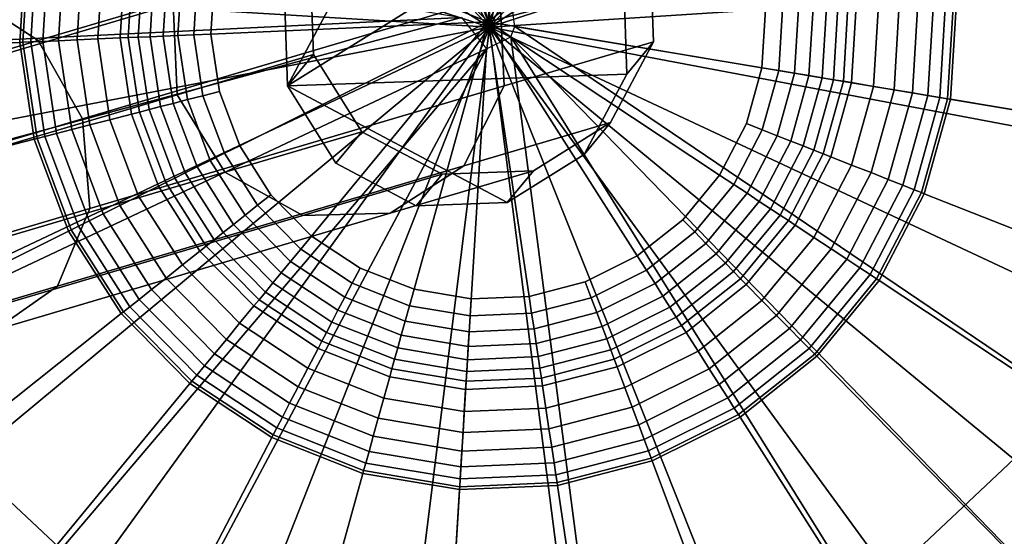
# Model space of a CAD drawing. Extents: x -43.1 to 43.1, y -41.3 to 41.3.
# Tile 456 of 656: x 17.431 to 18.301, y 3.96 to 4.416. Entities that reach past the tile are written whole.
import ezdxf

# ---------------------------------------------------------------- set-up
doc = ezdxf.new("R2010")
doc.units = 0
for name, color, linetype in [('CABLE.1', 18, 'CONTINUOUS'), ('LAMP', 7, 'CONTINUOUS'), ('LAMP_SUPPORT', 18, 'CONTINUOUS'), ('METAL_BASE', 254, 'CONTINUOUS')]:
    doc.layers.add(name, color=color, linetype=linetype)

msp = doc.modelspace()

# ---------------------------------------------------------------- linework, layer by layer
at = {"layer": 'CABLE.1'}
for points in [[(17.6679, 4.3579, 44.6056), (17.6651, 4.4382, 44.6075), (17.7028, 4.5092, 44.6099), (17.7709, 4.5518, 44.6123)], [(17.6679, 4.3579, 44.6056), (17.7709, 4.5518, 44.6123), (17.8513, 4.5546, 44.614), (17.9223, 4.5169, 44.6145)], [(17.2624, 4.4, 42.006), (17.318, 4.4391, 41.962), (17.6672, 4.5424, 42.6681), (17.6022, 4.5006, 42.693)], [(17.3858, 4.4383, 41.9177), (17.4477, 4.398, 41.8851), (17.8134, 4.5063, 42.6247), (17.7445, 4.5445, 42.6431)], [(17.6679, 4.3579, 44.6056), (17.9223, 4.5169, 44.6145), (17.9649, 4.4487, 44.6137), (17.9677, 4.3684, 44.6118)], [(17.4477, 4.398, 41.8851), (17.4869, 4.3289, 41.8728), (17.8553, 4.438, 42.6177), (17.8134, 4.5063, 42.6247)], [(17.2339, 4.3316, 42.0379), (17.2624, 4.4, 42.006), (17.6022, 4.5006, 42.693), (17.5668, 4.4301, 42.7111)], [(17.8553, 4.438, 42.6177), (17.8591, 4.3579, 42.6241), (17.9911, 4.3968, 43.4265), (17.9883, 4.4772, 43.4257)], [(17.9883, 4.4772, 43.4257), (17.9911, 4.3968, 43.4265), (17.9677, 4.3684, 44.6118), (17.9649, 4.4487, 44.6137)], [(17.5705, 4.35, 42.7175), (17.5668, 4.4301, 42.7111), (17.688, 4.466, 43.4474), (17.6908, 4.3857, 43.4482)], [(17.6908, 4.3857, 43.4482), (17.688, 4.466, 43.4474), (17.6651, 4.4382, 44.6075), (17.6679, 4.3579, 44.6056)], [(16.8485, 4.2788, 41.2814), (16.9022, 4.236, 41.2391), (17.4477, 4.398, 41.8851), (17.3858, 4.4383, 41.9177)], [(17.4869, 4.3289, 41.8728), (17.4932, 4.2495, 41.8841), (17.8591, 4.3579, 42.6241), (17.8553, 4.438, 42.6177)], [(17.2401, 4.2522, 42.0493), (17.2339, 4.3316, 42.0379), (17.5668, 4.4301, 42.7111), (17.5705, 4.35, 42.7175)], [(16.9022, 4.236, 41.2391), (16.9384, 4.166, 41.2232), (17.4869, 4.3289, 41.8728), (17.4477, 4.398, 41.8851)], [(17.8591, 4.3579, 42.6241), (17.8237, 4.2874, 42.6421), (17.9533, 4.3257, 43.4301), (17.9911, 4.3968, 43.4265)], [(17.9911, 4.3968, 43.4265), (17.9533, 4.3257, 43.4301), (17.93, 4.2974, 44.6094), (17.9677, 4.3684, 44.6118)], [(17.6125, 4.2817, 42.7105), (17.5705, 4.35, 42.7175), (17.6908, 4.3857, 43.4482), (17.7334, 4.3175, 43.4459)], [(17.7334, 4.3175, 43.4459), (17.6908, 4.3857, 43.4482), (17.6679, 4.3579, 44.6056), (17.7106, 4.2898, 44.6048)], [(17.6679, 4.3579, 44.6056), (17.9677, 4.3684, 44.6118), (17.93, 4.2974, 44.6094), (17.8619, 4.2548, 44.607)], [(17.4932, 4.2495, 41.8841), (17.4646, 4.1811, 41.9161), (17.8237, 4.2874, 42.6421), (17.8591, 4.3579, 42.6241)], [(17.6679, 4.3579, 44.6056), (17.8619, 4.2548, 44.607), (17.7815, 4.252, 44.6053), (17.7106, 4.2898, 44.6048)], [(17.2794, 4.1831, 42.037), (17.2401, 4.2522, 42.0493), (17.5705, 4.35, 42.7175), (17.6125, 4.2817, 42.7105)], [(16.9384, 4.166, 41.2232), (16.9475, 4.0875, 41.2379), (17.4932, 4.2495, 41.8841), (17.4869, 4.3289, 41.8728)], [(17.8237, 4.2874, 42.6421), (17.7586, 4.2456, 42.667), (17.885, 4.2829, 43.4355), (17.9533, 4.3257, 43.4301)], [(17.9533, 4.3257, 43.4301), (17.885, 4.2829, 43.4355), (17.8619, 4.2548, 44.607), (17.93, 4.2974, 44.6094)], [(17.6813, 4.2435, 42.692), (17.6125, 4.2817, 42.7105), (17.7334, 4.3175, 43.4459), (17.8045, 4.2799, 43.4413)], [(17.8045, 4.2799, 43.4413), (17.7334, 4.3175, 43.4459), (17.7106, 4.2898, 44.6048), (17.7815, 4.252, 44.6053)], [(17.3412, 4.1428, 42.0043), (17.2794, 4.1831, 42.037), (17.6125, 4.2817, 42.7105), (17.6813, 4.2435, 42.692)], [(17.4646, 4.1811, 41.9161), (17.409, 4.1421, 41.9601), (17.7586, 4.2456, 42.667), (17.8237, 4.2874, 42.6421)], [(17.7586, 4.2456, 42.667), (17.6813, 4.2435, 42.692), (17.8045, 4.2799, 43.4413), (17.885, 4.2829, 43.4355)], [(17.885, 4.2829, 43.4355), (17.8045, 4.2799, 43.4413), (17.7815, 4.252, 44.6053), (17.8619, 4.2548, 44.607)], [(16.9475, 4.0875, 41.2379), (16.927, 4.0215, 41.2794), (17.4646, 4.1811, 41.9161), (17.4932, 4.2495, 41.8841)], [(17.409, 4.1421, 41.9601), (17.3412, 4.1428, 42.0043), (17.6813, 4.2435, 42.692), (17.7586, 4.2456, 42.667)], [(16.927, 4.0215, 41.2794), (16.8824, 3.9857, 41.3364), (17.409, 4.1421, 41.9601), (17.4646, 4.1811, 41.9161)]]:
    msp.add_3dface(points, dxfattribs=at)
at = {"layer": 'LAMP'}
for points in [[(17.6566, 5.1431, 49.367), (17.8463, 4.4098, 49.367), (17.845, 5.1672, 49.367)], [(18.0334, 5.1438, 49.367), (17.845, 5.1672, 49.367), (17.8463, 4.4098, 49.367), (18.21, 5.0742, 49.367)], [(17.4802, 5.0729, 49.367), (17.3268, 4.961, 49.367), (17.8463, 4.4098, 49.367), (17.6566, 5.1431, 49.367)], [(18.3638, 4.9629, 49.367), (18.21, 5.0742, 49.367), (17.8463, 4.4098, 49.367), (18.4851, 4.8168, 49.367)], [(17.5562, 4.9353, 52.4972), (17.696, 4.9909, 52.4972), (17.8452, 5.01, 52.4972), (17.8463, 4.4098, 52.4972)], [(17.8452, 5.01, 52.4972), (17.9945, 4.9914, 52.4972), (17.8463, 4.4098, 52.4972)], [(18.1345, 4.9363, 52.4972), (18.2564, 4.8481, 52.4972), (17.8463, 4.4098, 52.4972), (17.9945, 4.9914, 52.4972)], [(17.2061, 4.8145, 49.367), (17.1255, 4.6426, 49.367), (17.8463, 4.4098, 49.367), (17.3268, 4.961, 49.367)], [(17.4347, 4.8466, 52.4972), (17.5562, 4.9353, 52.4972), (17.8463, 4.4098, 52.4972), (17.339, 4.7305, 52.4972)], [(18.3525, 4.7323, 52.4972), (18.4168, 4.5963, 52.4972), (17.8463, 4.4098, 52.4972), (18.2564, 4.8481, 52.4972)], [(18.5662, 4.6451, 49.367), (18.4851, 4.8168, 49.367), (17.8463, 4.4098, 49.367), (18.6021, 4.4587, 49.367)], [(17.2751, 4.5943, 52.4972), (17.339, 4.7305, 52.4972), (17.8463, 4.4098, 52.4972), (17.2472, 4.4465, 52.4972)], [(17.0903, 4.4561, 49.367), (17.1025, 4.2666, 49.367), (17.8463, 4.4098, 49.367), (17.1255, 4.6426, 49.367)], [(18.4452, 4.4485, 52.4972), (18.436, 4.2984, 52.4972), (17.8463, 4.4098, 52.4972), (18.4168, 4.5963, 52.4972)], [(18.5905, 4.2692, 49.367), (18.6021, 4.4587, 49.367), (17.8463, 4.4098, 49.367), (18.5322, 4.0885, 49.367)], [(17.2569, 4.2963, 52.4972), (17.2472, 4.4465, 52.4972), (17.8463, 4.4098, 52.4972), (17.3037, 4.1533, 52.4972)], [(17.1615, 4.0861, 49.367), (17.2635, 3.926, 49.367), (17.8463, 4.4098, 49.367), (17.1025, 4.2666, 49.367)], [(17.4022, 3.7963, 49.367), (17.5687, 3.7051, 49.367), (17.8463, 4.4098, 49.367), (17.2635, 3.926, 49.367)], [(17.3845, 4.0264, 52.4972), (17.3037, 4.1533, 52.4972), (17.8463, 4.4098, 52.4972), (17.4944, 3.9236, 52.4972)], [(17.6263, 3.8514, 52.4972), (17.4944, 3.9236, 52.4972), (17.8463, 4.4098, 52.4972), (17.7721, 3.8142, 52.4972)], [(17.7527, 3.6582, 49.367), (17.9425, 3.6585, 49.367), (17.8463, 4.4098, 49.367), (17.5687, 3.7051, 49.367)], [(17.9226, 3.8145, 52.4972), (17.7721, 3.8142, 52.4972), (17.8463, 4.4098, 52.4972), (18.0682, 3.8522, 52.4972)], [(18.1263, 3.7061, 49.367), (18.2926, 3.7978, 49.367), (17.8463, 4.4098, 49.367), (17.9425, 3.6585, 49.367)], [(18.1999, 3.9249, 52.4972), (18.0682, 3.8522, 52.4972), (17.8463, 4.4098, 52.4972), (18.3094, 4.028, 52.4972)], [(18.4307, 3.928, 49.367), (18.5322, 4.0885, 49.367), (17.8463, 4.4098, 49.367), (18.2926, 3.7978, 49.367)], [(18.3898, 4.1552, 52.4972), (18.3094, 4.028, 52.4972), (17.8463, 4.4098, 52.4972), (18.436, 4.2984, 52.4972)], [(18.3905, 3.9612, 52.4759), (18.2619, 3.8399, 52.4759), (18.1999, 3.9249, 52.4972), (18.3094, 4.028, 52.4972)], [(17.4327, 3.8385, 52.4759), (17.3036, 3.9593, 52.4759), (17.3845, 4.0264, 52.4972), (17.4944, 3.9236, 52.4972)], [(18.482, 3.8858, 52.4176), (18.3317, 3.7442, 52.4176), (18.2619, 3.8399, 52.4759), (18.3905, 3.9612, 52.4759)]]:
    msp.add_3dface(points, dxfattribs=at)
at = {"layer": 'LAMP_SUPPORT'}
for points in [[(17.8601, 4.6592, 44.4348), (17.8088, 4.657, 44.4348), (17.7592, 4.6441, 44.4348), (17.8451, 4.4145, 44.4348)], [(17.9583, 4.6319, 44.4348), (17.9106, 4.6507, 44.4348), (17.8601, 4.6592, 44.4348), (17.8451, 4.4145, 44.4348)], [(17.7592, 4.6441, 44.4348), (17.7134, 4.6212, 44.4348), (17.6732, 4.5893, 44.4348), (17.8451, 4.4145, 44.4348)], [(18.037, 4.5671, 44.4348), (18.001, 4.6037, 44.4348), (17.9583, 4.6319, 44.4348), (17.8451, 4.4145, 44.4348)], [(17.6732, 4.5893, 44.4348), (17.6406, 4.5498, 44.4348), (17.617, 4.5043, 44.4348), (17.8451, 4.4145, 44.4348)], [(17.8215, 4.4184, 48.7749), (16.8899, 4.3728, 48.7749), (16.9021, 4.5723, 48.7749)], [(18.0824, 4.4759, 44.4348), (18.0645, 4.5239, 44.4348), (18.037, 4.5671, 44.4348), (17.8451, 4.4145, 44.4348)], [(17.0874, 4.5413, 44.9914), (17.0776, 4.381, 44.9914), (17.4314, 4.3964, 44.9914), (17.4367, 4.4828, 44.9914)], [(17.617, 4.5043, 44.4348), (17.6033, 4.4549, 44.4348), (17.6001, 4.4038, 44.4348), (17.8451, 4.4145, 44.4348)], [(17.4367, 4.4828, 44.9914), (17.4314, 4.3964, 44.9914), (17.434, 4.3965, 44.9718), (17.4393, 4.4824, 44.9718)], [(17.4393, 4.4824, 44.9718), (17.434, 4.3965, 44.9718), (17.441, 4.3968, 44.9195), (17.4461, 4.4812, 44.9195)], [(17.4461, 4.4812, 44.9195), (17.441, 4.3968, 44.9195), (17.4517, 4.3973, 44.8443), (17.4567, 4.4795, 44.8443)], [(17.4567, 4.4795, 44.8443), (17.4517, 4.3973, 44.8443), (17.4656, 4.3979, 44.756), (17.4704, 4.4772, 44.756)], [(17.4704, 4.4772, 44.756), (17.4656, 4.3979, 44.756), (17.482, 4.3986, 44.6643), (17.4866, 4.4745, 44.6643)], [(17.4866, 4.4745, 44.6643), (17.482, 4.3986, 44.6643), (17.5004, 4.3994, 44.5791), (17.5048, 4.4714, 44.5791)], [(17.5048, 4.4714, 44.5791), (17.5004, 4.3994, 44.5791), (17.5201, 4.4003, 44.5101), (17.5243, 4.4682, 44.5101)], [(18.0869, 4.374, 44.4348), (18.09, 4.4252, 44.4348), (18.0824, 4.4759, 44.4348), (17.8451, 4.4145, 44.4348)], [(17.5243, 4.4682, 44.5101), (17.5201, 4.4003, 44.5101), (17.5272, 4.4006, 44.4929), (17.5313, 4.467, 44.4929)], [(17.5313, 4.467, 44.4929), (17.5272, 4.4006, 44.4929), (17.536, 4.401, 44.477), (17.54, 4.4655, 44.477)], [(17.54, 4.4655, 44.477), (17.536, 4.401, 44.477), (17.5464, 4.4014, 44.4631), (17.5502, 4.4638, 44.4631)], [(17.5502, 4.4638, 44.4631), (17.5464, 4.4014, 44.4631), (17.5581, 4.4019, 44.4514), (17.5618, 4.4619, 44.4514)], [(17.5618, 4.4619, 44.4514), (17.5581, 4.4019, 44.4514), (17.5711, 4.4025, 44.4425), (17.5746, 4.4597, 44.4425)], [(17.5746, 4.4597, 44.4425), (17.5711, 4.4025, 44.4425), (17.5851, 4.4031, 44.4368), (17.5885, 4.4574, 44.4368)], [(17.5885, 4.4574, 44.4368), (17.5851, 4.4031, 44.4368), (17.6001, 4.4038, 44.4348), (17.6033, 4.4549, 44.4348)], [(17.8686, 4.4105, 48.7749), (17.8665, 4.4251, 48.7749), (18.8003, 4.4562, 48.7749), (18.7881, 4.2567, 48.7749)], [(18.6028, 4.2877, 44.9914), (18.6126, 4.448, 44.9914), (18.2588, 4.4325, 44.9914), (18.2535, 4.3461, 44.9914)], [(18.1284, 4.3671, 44.4514), (18.1321, 4.427, 44.4514), (18.1191, 4.4264, 44.4425), (18.1156, 4.3692, 44.4425)], [(18.14, 4.3651, 44.4631), (18.1438, 4.4275, 44.4631), (18.1321, 4.427, 44.4514), (18.1284, 4.3671, 44.4514)], [(18.1502, 4.3634, 44.477), (18.1541, 4.428, 44.477), (18.1438, 4.4275, 44.4631), (18.14, 4.3651, 44.4631)], [(18.1589, 4.362, 44.4929), (18.1629, 4.4283, 44.4929), (18.1541, 4.428, 44.477), (18.1502, 4.3634, 44.477)], [(18.1659, 4.3608, 44.5101), (18.1701, 4.4287, 44.5101), (18.1629, 4.4283, 44.4929), (18.1589, 4.362, 44.4929)], [(18.1854, 4.3575, 44.5791), (18.1898, 4.4295, 44.5791), (18.1701, 4.4287, 44.5101), (18.1659, 4.3608, 44.5101)], [(18.2036, 4.3545, 44.6643), (18.2082, 4.4303, 44.6643), (18.1898, 4.4295, 44.5791), (18.1854, 4.3575, 44.5791)], [(18.2198, 4.3518, 44.756), (18.2246, 4.431, 44.756), (18.2082, 4.4303, 44.6643), (18.2036, 4.3545, 44.6643)], [(18.2335, 4.3495, 44.8443), (18.2385, 4.4316, 44.8443), (18.2246, 4.431, 44.756), (18.2198, 4.3518, 44.756)], [(18.244, 4.3477, 44.9195), (18.2492, 4.4321, 44.9195), (18.2385, 4.4316, 44.8443), (18.2335, 4.3495, 44.8443)], [(18.2509, 4.3466, 44.9718), (18.2562, 4.4324, 44.9718), (18.2492, 4.4321, 44.9195), (18.244, 4.3477, 44.9195)], [(18.2535, 4.3461, 44.9914), (18.2588, 4.4325, 44.9914), (18.2562, 4.4324, 44.9718), (18.2509, 4.3466, 44.9718)], [(17.8215, 4.4184, 48.7749), (16.9194, 4.1751, 48.7749), (16.8899, 4.3728, 48.7749)], [(17.8215, 4.4184, 48.7749), (17.8436, 4.3906, 48.7749), (16.9894, 3.9879, 48.7749), (16.9194, 4.1751, 48.7749)], [(18.1017, 4.3715, 44.4368), (18.105, 4.4258, 44.4368), (18.09, 4.4252, 44.4348), (18.0869, 4.374, 44.4348)], [(18.1156, 4.3692, 44.4425), (18.1191, 4.4264, 44.4425), (18.105, 4.4258, 44.4368), (18.1017, 4.3715, 44.4368)], [(17.6077, 4.3531, 44.4348), (17.6257, 4.3051, 44.4348), (17.8451, 4.4145, 44.4348), (17.6001, 4.4038, 44.4348)], [(17.6257, 4.3051, 44.4348), (17.6532, 4.2618, 44.4348), (17.6891, 4.2253, 44.4348), (17.8451, 4.4145, 44.4348)], [(17.6891, 4.2253, 44.4348), (17.7319, 4.197, 44.4348), (17.7796, 4.1782, 44.4348), (17.8451, 4.4145, 44.4348)], [(17.7796, 4.1782, 44.4348), (17.8301, 4.1698, 44.4348), (17.8813, 4.172, 44.4348), (17.8451, 4.4145, 44.4348)], [(17.8813, 4.172, 44.4348), (17.9309, 4.1848, 44.4348), (17.9768, 4.2077, 44.4348), (17.8451, 4.4145, 44.4348)], [(17.9768, 4.2077, 44.4348), (18.0169, 4.2396, 44.4348), (18.0495, 4.2792, 44.4348), (17.8451, 4.4145, 44.4348)], [(18.0495, 4.2792, 44.4348), (18.0732, 4.3246, 44.4348), (18.0869, 4.374, 44.4348), (17.8451, 4.4145, 44.4348)], [(17.865, 4.4013, 48.7749), (17.8686, 4.4105, 48.7749), (18.6424, 3.8868, 48.7749), (18.5152, 3.7325, 48.7749)], [(17.8686, 4.4105, 48.7749), (18.7881, 4.2567, 48.7749), (18.7347, 4.0641, 48.7749), (18.6424, 3.8868, 48.7749)], [(17.5272, 4.4006, 44.4929), (17.5371, 4.3348, 44.4929), (17.5456, 4.337, 44.477), (17.536, 4.401, 44.477)], [(17.536, 4.401, 44.477), (17.5456, 4.337, 44.477), (17.5556, 4.3396, 44.4631), (17.5464, 4.4014, 44.4631)], [(17.5464, 4.4014, 44.4631), (17.5556, 4.3396, 44.4631), (17.567, 4.3425, 44.4514), (17.5581, 4.4019, 44.4514)], [(17.5581, 4.4019, 44.4514), (17.567, 4.3425, 44.4514), (17.5796, 4.3458, 44.4425), (17.5711, 4.4025, 44.4425)], [(17.5711, 4.4025, 44.4425), (17.5796, 4.3458, 44.4425), (17.5932, 4.3493, 44.4368), (17.5851, 4.4031, 44.4368)], [(17.5851, 4.4031, 44.4368), (17.5932, 4.3493, 44.4368), (17.6077, 4.3531, 44.4348), (17.6001, 4.4038, 44.4348)], [(17.8436, 4.3906, 48.7749), (17.865, 4.4013, 48.7749), (17.9864, 3.4689, 48.7749), (17.7867, 3.4602, 48.7749)], [(17.865, 4.4013, 48.7749), (18.3588, 3.6081, 48.7749), (18.1799, 3.5189, 48.7749), (17.9864, 3.4689, 48.7749)], [(17.865, 4.4013, 48.7749), (18.5152, 3.7325, 48.7749), (18.3588, 3.6081, 48.7749)], [(17.0776, 4.381, 44.9914), (17.1013, 4.2221, 44.9914), (17.4442, 4.3108, 44.9914), (17.4314, 4.3964, 44.9914)], [(17.4314, 4.3964, 44.9914), (17.4442, 4.3108, 44.9914), (17.4467, 4.3114, 44.9718), (17.434, 4.3965, 44.9718)], [(17.434, 4.3965, 44.9718), (17.4467, 4.3114, 44.9718), (17.4535, 4.3132, 44.9195), (17.441, 4.3968, 44.9195)], [(17.441, 4.3968, 44.9195), (17.4535, 4.3132, 44.9195), (17.4639, 4.3159, 44.8443), (17.4517, 4.3973, 44.8443)], [(17.4517, 4.3973, 44.8443), (17.4639, 4.3159, 44.8443), (17.4773, 4.3194, 44.756), (17.4656, 4.3979, 44.756)], [(17.4656, 4.3979, 44.756), (17.4773, 4.3194, 44.756), (17.4932, 4.3235, 44.6643), (17.482, 4.3986, 44.6643)], [(17.482, 4.3986, 44.6643), (17.4932, 4.3235, 44.6643), (17.511, 4.3281, 44.5791), (17.5004, 4.3994, 44.5791)], [(17.5004, 4.3994, 44.5791), (17.511, 4.3281, 44.5791), (17.5302, 4.333, 44.5101), (17.5201, 4.4003, 44.5101)], [(17.5201, 4.4003, 44.5101), (17.5302, 4.333, 44.5101), (17.5371, 4.3348, 44.4929), (17.5272, 4.4006, 44.4929)], [(17.8436, 4.3906, 48.7749), (17.2369, 3.6767, 48.7749), (17.0968, 3.8193, 48.7749), (16.9894, 3.9879, 48.7749)], [(17.8436, 4.3906, 48.7749), (17.4036, 3.5664, 48.7749), (17.2369, 3.6767, 48.7749)], [(17.8436, 4.3906, 48.7749), (17.7867, 3.4602, 48.7749), (17.5896, 3.4931, 48.7749), (17.4036, 3.5664, 48.7749)], [(18.0872, 4.3191, 44.4368), (18.1017, 4.3715, 44.4368), (18.0869, 4.374, 44.4348), (18.0732, 4.3246, 44.4348)], [(18.1003, 4.3139, 44.4425), (18.1156, 4.3692, 44.4425), (18.1017, 4.3715, 44.4368), (18.0872, 4.3191, 44.4368)], [(18.1123, 4.3092, 44.4514), (18.1284, 4.3671, 44.4514), (18.1156, 4.3692, 44.4425), (18.1003, 4.3139, 44.4425)], [(18.1233, 4.3049, 44.4631), (18.14, 4.3651, 44.4631), (18.1284, 4.3671, 44.4514), (18.1123, 4.3092, 44.4514)], [(18.1329, 4.3011, 44.477), (18.1502, 4.3634, 44.477), (18.14, 4.3651, 44.4631), (18.1233, 4.3049, 44.4631)], [(18.1411, 4.2979, 44.4929), (18.1589, 4.362, 44.4929), (18.1502, 4.3634, 44.477), (18.1329, 4.3011, 44.477)], [(18.1477, 4.2953, 44.5101), (18.1659, 4.3608, 44.5101), (18.1589, 4.362, 44.4929), (18.1411, 4.2979, 44.4929)], [(18.1661, 4.288, 44.5791), (18.1854, 4.3575, 44.5791), (18.1659, 4.3608, 44.5101), (18.1477, 4.2953, 44.5101)], [(18.1833, 4.2813, 44.6643), (18.2036, 4.3545, 44.6643), (18.1854, 4.3575, 44.5791), (18.1661, 4.288, 44.5791)], [(17.5796, 4.3458, 44.4425), (17.5996, 4.2921, 44.4425), (17.6122, 4.2984, 44.4368), (17.5932, 4.3493, 44.4368)], [(17.5932, 4.3493, 44.4368), (17.6122, 4.2984, 44.4368), (17.6257, 4.3051, 44.4348), (17.6077, 4.3531, 44.4348)], [(18.1985, 4.2752, 44.756), (18.2198, 4.3518, 44.756), (18.2036, 4.3545, 44.6643), (18.1833, 4.2813, 44.6643)], [(18.2115, 4.2701, 44.8443), (18.2335, 4.3495, 44.8443), (18.2198, 4.3518, 44.756), (18.1985, 4.2752, 44.756)], [(18.2214, 4.2662, 44.9195), (18.244, 4.3477, 44.9195), (18.2335, 4.3495, 44.8443), (18.2115, 4.2701, 44.8443)], [(17.5556, 4.3396, 44.4631), (17.5775, 4.2811, 44.4631), (17.588, 4.2863, 44.4514), (17.567, 4.3425, 44.4514)], [(17.567, 4.3425, 44.4514), (17.588, 4.2863, 44.4514), (17.5996, 4.2921, 44.4425), (17.5796, 4.3458, 44.4425)], [(18.2279, 4.2637, 44.9718), (18.2509, 4.3466, 44.9718), (18.244, 4.3477, 44.9195), (18.2214, 4.2662, 44.9195)], [(18.2303, 4.2627, 44.9914), (18.2535, 4.3461, 44.9914), (18.2509, 4.3466, 44.9718), (18.2279, 4.2637, 44.9718)], [(18.5598, 4.1329, 44.9914), (18.6028, 4.2877, 44.9914), (18.2535, 4.3461, 44.9914), (18.2303, 4.2627, 44.9914)], [(17.511, 4.3281, 44.5791), (17.5363, 4.2605, 44.5791), (17.554, 4.2693, 44.5101), (17.5302, 4.333, 44.5101)], [(17.5302, 4.333, 44.5101), (17.554, 4.2693, 44.5101), (17.5604, 4.2725, 44.4929), (17.5371, 4.3348, 44.4929)], [(17.5371, 4.3348, 44.4929), (17.5604, 4.2725, 44.4929), (17.5682, 4.2764, 44.477), (17.5456, 4.337, 44.477)], [(17.5456, 4.337, 44.477), (17.5682, 4.2764, 44.477), (17.5775, 4.2811, 44.4631), (17.5556, 4.3396, 44.4631)], [(17.4773, 4.3194, 44.756), (17.5051, 4.245, 44.756), (17.5198, 4.2523, 44.6643), (17.4932, 4.3235, 44.6643)], [(17.4932, 4.3235, 44.6643), (17.5198, 4.2523, 44.6643), (17.5363, 4.2605, 44.5791), (17.511, 4.3281, 44.5791)], [(18.0621, 4.2709, 44.4368), (18.0872, 4.3191, 44.4368), (18.0732, 4.3246, 44.4348), (18.0495, 4.2792, 44.4348)], [(17.4535, 4.3132, 44.9195), (17.4831, 4.234, 44.9195), (17.4927, 4.2388, 44.8443), (17.4639, 4.3159, 44.8443)], [(17.4639, 4.3159, 44.8443), (17.4927, 4.2388, 44.8443), (17.5051, 4.245, 44.756), (17.4773, 4.3194, 44.756)], [(18.0738, 4.2631, 44.4425), (18.1003, 4.3139, 44.4425), (18.0872, 4.3191, 44.4368), (18.0621, 4.2709, 44.4368)], [(18.0846, 4.2559, 44.4514), (18.1123, 4.3092, 44.4514), (18.1003, 4.3139, 44.4425), (18.0738, 4.2631, 44.4425)], [(17.1013, 4.2221, 44.9914), (17.1576, 4.0717, 44.9914), (17.4745, 4.2297, 44.9914), (17.4442, 4.3108, 44.9914)], [(17.4442, 4.3108, 44.9914), (17.4745, 4.2297, 44.9914), (17.4769, 4.2309, 44.9718), (17.4467, 4.3114, 44.9718)], [(17.4467, 4.3114, 44.9718), (17.4769, 4.2309, 44.9718), (17.4831, 4.234, 44.9195), (17.4535, 4.3132, 44.9195)], [(17.6122, 4.2984, 44.4368), (17.6415, 4.2525, 44.4368), (17.6532, 4.2618, 44.4348), (17.6257, 4.3051, 44.4348)], [(18.0944, 4.2494, 44.4631), (18.1233, 4.3049, 44.4631), (18.1123, 4.3092, 44.4514), (18.0846, 4.2559, 44.4514)], [(17.5996, 4.2921, 44.4425), (17.6304, 4.2437, 44.4425), (17.6415, 4.2525, 44.4368), (17.6122, 4.2984, 44.4368)], [(18.103, 4.2437, 44.477), (18.1329, 4.3011, 44.477), (18.1233, 4.3049, 44.4631), (18.0944, 4.2494, 44.4631)], [(18.1104, 4.2389, 44.4929), (18.1411, 4.2979, 44.4929), (18.1329, 4.3011, 44.477), (18.103, 4.2437, 44.477)], [(18.1163, 4.2349, 44.5101), (18.1477, 4.2953, 44.5101), (18.1411, 4.2979, 44.4929), (18.1104, 4.2389, 44.4929)], [(17.588, 4.2863, 44.4514), (17.6203, 4.2356, 44.4514), (17.6304, 4.2437, 44.4425), (17.5996, 4.2921, 44.4425)], [(18.1328, 4.224, 44.5791), (18.1661, 4.288, 44.5791), (18.1477, 4.2953, 44.5101), (18.1163, 4.2349, 44.5101)], [(18.1482, 4.2139, 44.6643), (18.1833, 4.2813, 44.6643), (18.1661, 4.288, 44.5791), (18.1328, 4.224, 44.5791)], [(17.5682, 4.2764, 44.477), (17.603, 4.2219, 44.477), (17.6111, 4.2283, 44.4631), (17.5775, 4.2811, 44.4631)], [(17.5775, 4.2811, 44.4631), (17.6111, 4.2283, 44.4631), (17.6203, 4.2356, 44.4514), (17.588, 4.2863, 44.4514)], [(18.0275, 4.2289, 44.4368), (18.0621, 4.2709, 44.4368), (18.0495, 4.2792, 44.4348), (18.0169, 4.2396, 44.4348)], [(18.1619, 4.2048, 44.756), (18.1985, 4.2752, 44.756), (18.1833, 4.2813, 44.6643), (18.1482, 4.2139, 44.6643)], [(17.554, 4.2693, 44.5101), (17.5905, 4.212, 44.5101), (17.5961, 4.2164, 44.4929), (17.5604, 4.2725, 44.4929)], [(17.5604, 4.2725, 44.4929), (17.5961, 4.2164, 44.4929), (17.603, 4.2219, 44.477), (17.5682, 4.2764, 44.477)], [(18.0373, 4.2188, 44.4425), (18.0738, 4.2631, 44.4425), (18.0621, 4.2709, 44.4368), (18.0275, 4.2289, 44.4368)], [(18.1734, 4.1971, 44.8443), (18.2115, 4.2701, 44.8443), (18.1985, 4.2752, 44.756), (18.1619, 4.2048, 44.756)], [(17.5363, 4.2605, 44.5791), (17.575, 4.1997, 44.5791), (17.5905, 4.212, 44.5101), (17.554, 4.2693, 44.5101)], [(17.6415, 4.2525, 44.4368), (17.6796, 4.2137, 44.4368), (17.6891, 4.2253, 44.4348), (17.6532, 4.2618, 44.4348)], [(18.0464, 4.2096, 44.4514), (18.0846, 4.2559, 44.4514), (18.0738, 4.2631, 44.4425), (18.0373, 4.2188, 44.4425)], [(18.1824, 4.1912, 44.9195), (18.2214, 4.2662, 44.9195), (18.2115, 4.2701, 44.8443), (18.1734, 4.1971, 44.8443)], [(18.1882, 4.1874, 44.9718), (18.2279, 4.2637, 44.9718), (18.2214, 4.2662, 44.9195), (18.1824, 4.1912, 44.9195)], [(18.1904, 4.1859, 44.9914), (18.2303, 4.2627, 44.9914), (18.2279, 4.2637, 44.9718), (18.1882, 4.1874, 44.9718)], [(18.4857, 3.9905, 44.9914), (18.5598, 4.1329, 44.9914), (18.2303, 4.2627, 44.9914), (18.1904, 4.1859, 44.9914)], [(17.5198, 4.2523, 44.6643), (17.5606, 4.1882, 44.6643), (17.575, 4.1997, 44.5791), (17.5363, 4.2605, 44.5791)], [(18.0547, 4.2012, 44.4631), (18.0944, 4.2494, 44.4631), (18.0846, 4.2559, 44.4514), (18.0464, 4.2096, 44.4514)], [(17.4927, 4.2388, 44.8443), (17.5369, 4.1693, 44.8443), (17.5478, 4.178, 44.756), (17.5051, 4.245, 44.756)], [(17.5051, 4.245, 44.756), (17.5478, 4.178, 44.756), (17.5606, 4.1882, 44.6643), (17.5198, 4.2523, 44.6643)], [(17.6304, 4.2437, 44.4425), (17.6706, 4.2028, 44.4425), (17.6796, 4.2137, 44.4368), (17.6415, 4.2525, 44.4368)], [(18.0619, 4.1938, 44.477), (18.103, 4.2437, 44.477), (18.0944, 4.2494, 44.4631), (18.0547, 4.2012, 44.4631)], [(17.4831, 4.234, 44.9195), (17.5285, 4.1627, 44.9195), (17.5369, 4.1693, 44.8443), (17.4927, 4.2388, 44.8443)], [(17.6111, 4.2283, 44.4631), (17.6549, 4.1838, 44.4631), (17.6624, 4.1928, 44.4514), (17.6203, 4.2356, 44.4514)], [(17.6203, 4.2356, 44.4514), (17.6624, 4.1928, 44.4514), (17.6706, 4.2028, 44.4425), (17.6304, 4.2437, 44.4425)], [(17.9849, 4.195, 44.4368), (18.0275, 4.2289, 44.4368), (18.0169, 4.2396, 44.4348), (17.9768, 4.2077, 44.4348)], [(18.0681, 4.1875, 44.4929), (18.1104, 4.2389, 44.4929), (18.103, 4.2437, 44.477), (18.0619, 4.1938, 44.477)], [(18.0731, 4.1825, 44.5101), (18.1163, 4.2349, 44.5101), (18.1104, 4.2389, 44.4929), (18.0681, 4.1875, 44.4929)], [(17.1576, 4.0717, 44.9914), (17.2439, 3.9362, 44.9914), (17.521, 4.1567, 44.9914), (17.4745, 4.2297, 44.9914)], [(17.4745, 4.2297, 44.9914), (17.521, 4.1567, 44.9914), (17.5231, 4.1583, 44.9718), (17.4769, 4.2309, 44.9718)], [(17.4769, 4.2309, 44.9718), (17.5231, 4.1583, 44.9718), (17.5285, 4.1627, 44.9195), (17.4831, 4.234, 44.9195)], [(17.603, 4.2219, 44.477), (17.6483, 4.1758, 44.477), (17.6549, 4.1838, 44.4631), (17.6111, 4.2283, 44.4631)], [(17.9925, 4.1832, 44.4425), (18.0373, 4.2188, 44.4425), (18.0275, 4.2289, 44.4368), (17.9849, 4.195, 44.4368)], [(18.0869, 4.1684, 44.5791), (18.1328, 4.224, 44.5791), (18.1163, 4.2349, 44.5101), (18.0731, 4.1825, 44.5101)], [(17.5961, 4.2164, 44.4929), (17.6427, 4.169, 44.4929), (17.6483, 4.1758, 44.477), (17.603, 4.2219, 44.477)], [(17.6796, 4.2137, 44.4368), (17.7249, 4.1837, 44.4368), (17.7319, 4.197, 44.4348), (17.6891, 4.2253, 44.4348)], [(17.9994, 4.1722, 44.4514), (18.0464, 4.2096, 44.4514), (18.0373, 4.2188, 44.4425), (17.9925, 4.1832, 44.4425)], [(18.0998, 4.1552, 44.6643), (18.1482, 4.2139, 44.6643), (18.1328, 4.224, 44.5791), (18.0869, 4.1684, 44.5791)], [(17.575, 4.1997, 44.5791), (17.6256, 4.1482, 44.5791), (17.6382, 4.1635, 44.5101), (17.5905, 4.212, 44.5101)], [(17.5905, 4.212, 44.5101), (17.6382, 4.1635, 44.5101), (17.6427, 4.169, 44.4929), (17.5961, 4.2164, 44.4929)], [(17.6706, 4.2028, 44.4425), (17.7184, 4.1712, 44.4425), (17.7249, 4.1837, 44.4368), (17.6796, 4.2137, 44.4368)], [(18.0057, 4.1623, 44.4631), (18.0547, 4.2012, 44.4631), (18.0464, 4.2096, 44.4514), (17.9994, 4.1722, 44.4514)], [(18.1114, 4.1435, 44.756), (18.1619, 4.2048, 44.756), (18.1482, 4.2139, 44.6643), (18.0998, 4.1552, 44.6643)], [(17.6624, 4.1928, 44.4514), (17.7124, 4.1597, 44.4514), (17.7184, 4.1712, 44.4425), (17.6706, 4.2028, 44.4425)], [(17.9362, 4.1708, 44.4368), (17.9849, 4.195, 44.4368), (17.9768, 4.2077, 44.4348), (17.9309, 4.1848, 44.4348)], [(18.0113, 4.1536, 44.477), (18.0619, 4.1938, 44.477), (18.0547, 4.2012, 44.4631), (18.0057, 4.1623, 44.4631)], [(18.1211, 4.1336, 44.8443), (18.1734, 4.1971, 44.8443), (18.1619, 4.2048, 44.756), (18.1114, 4.1435, 44.756)], [(17.5606, 4.1882, 44.6643), (17.6139, 4.134, 44.6643), (17.6256, 4.1482, 44.5791), (17.575, 4.1997, 44.5791)], [(17.6549, 4.1838, 44.4631), (17.707, 4.1493, 44.4631), (17.7124, 4.1597, 44.4514), (17.6624, 4.1928, 44.4514)], [(17.7249, 4.1837, 44.4368), (17.7756, 4.1637, 44.4368), (17.7796, 4.1782, 44.4348), (17.7319, 4.197, 44.4348)], [(17.9411, 4.1576, 44.4425), (17.9925, 4.1832, 44.4425), (17.9849, 4.195, 44.4368), (17.9362, 4.1708, 44.4368)], [(18.016, 4.1461, 44.4929), (18.0681, 4.1875, 44.4929), (18.0619, 4.1938, 44.477), (18.0113, 4.1536, 44.477)], [(18.1286, 4.126, 44.9195), (18.1824, 4.1912, 44.9195), (18.1734, 4.1971, 44.8443), (18.1211, 4.1336, 44.8443)], [(17.5478, 4.178, 44.756), (17.6034, 4.1213, 44.756), (17.6139, 4.134, 44.6643), (17.5606, 4.1882, 44.6643)], [(17.6483, 4.1758, 44.477), (17.7022, 4.1401, 44.477), (17.707, 4.1493, 44.4631), (17.6549, 4.1838, 44.4631)], [(17.7184, 4.1712, 44.4425), (17.7718, 4.1502, 44.4425), (17.7756, 4.1637, 44.4368), (17.7249, 4.1837, 44.4368)], [(17.8835, 4.1571, 44.4368), (17.9362, 4.1708, 44.4368), (17.9309, 4.1848, 44.4348), (17.8813, 4.172, 44.4348)], [(18.0199, 4.1401, 44.5101), (18.0731, 4.1825, 44.5101), (18.0681, 4.1875, 44.4929), (18.016, 4.1461, 44.4929)], [(18.1335, 4.121, 44.9718), (18.1882, 4.1874, 44.9718), (18.1824, 4.1912, 44.9195), (18.1286, 4.126, 44.9195)], [(18.1353, 4.1191, 44.9914), (18.1904, 4.1859, 44.9914), (18.1882, 4.1874, 44.9718), (18.1335, 4.121, 44.9718)], [(18.3835, 3.8665, 44.9914), (18.4857, 3.9905, 44.9914), (18.1904, 4.1859, 44.9914), (18.1353, 4.1191, 44.9914)], [(17.5369, 4.1693, 44.8443), (17.5946, 4.1106, 44.8443), (17.6034, 4.1213, 44.756), (17.5478, 4.178, 44.756)], [(17.6427, 4.169, 44.4929), (17.6982, 4.1323, 44.4929), (17.7022, 4.1401, 44.477), (17.6483, 4.1758, 44.477)], [(17.7756, 4.1637, 44.4368), (17.8292, 4.1548, 44.4368), (17.8301, 4.1698, 44.4348), (17.7796, 4.1782, 44.4348)], [(17.9457, 4.1454, 44.4514), (17.9994, 4.1722, 44.4514), (17.9925, 4.1832, 44.4425), (17.9411, 4.1576, 44.4425)], [(18.0305, 4.1235, 44.5791), (18.0869, 4.1684, 44.5791), (18.0731, 4.1825, 44.5101), (18.0199, 4.1401, 44.5101)], [(17.5285, 4.1627, 44.9195), (17.5878, 4.1024, 44.9195), (17.5946, 4.1106, 44.8443), (17.5369, 4.1693, 44.8443)], [(17.6382, 4.1635, 44.5101), (17.6949, 4.1259, 44.5101), (17.6982, 4.1323, 44.4929), (17.6427, 4.169, 44.4929)], [(17.7124, 4.1597, 44.4514), (17.7683, 4.1377, 44.4514), (17.7718, 4.1502, 44.4425), (17.7184, 4.1712, 44.4425)], [(17.8292, 4.1548, 44.4368), (17.8835, 4.1571, 44.4368), (17.8813, 4.172, 44.4348), (17.8301, 4.1698, 44.4348)], [(17.8856, 4.1432, 44.4425), (17.9411, 4.1576, 44.4425), (17.9362, 4.1708, 44.4368), (17.8835, 4.1571, 44.4368)], [(17.9498, 4.1344, 44.4631), (18.0057, 4.1623, 44.4631), (17.9994, 4.1722, 44.4514), (17.9457, 4.1454, 44.4514)], [(18.0404, 4.1079, 44.6643), (18.0998, 4.1552, 44.6643), (18.0869, 4.1684, 44.5791), (18.0305, 4.1235, 44.5791)], [(17.521, 4.1567, 44.9914), (17.5817, 4.095, 44.9914), (17.5834, 4.097, 44.9718), (17.5231, 4.1583, 44.9718)], [(17.5231, 4.1583, 44.9718), (17.5834, 4.097, 44.9718), (17.5878, 4.1024, 44.9195), (17.5285, 4.1627, 44.9195)], [(17.6256, 4.1482, 44.5791), (17.6858, 4.1084, 44.5791), (17.6949, 4.1259, 44.5101), (17.6382, 4.1635, 44.5101)], [(17.707, 4.1493, 44.4631), (17.7652, 4.1264, 44.4631), (17.7683, 4.1377, 44.4514), (17.7124, 4.1597, 44.4514)], [(17.7718, 4.1502, 44.4425), (17.8283, 4.1407, 44.4425), (17.8292, 4.1548, 44.4368), (17.7756, 4.1637, 44.4368)], [(17.8875, 4.1304, 44.4514), (17.9457, 4.1454, 44.4514), (17.9411, 4.1576, 44.4425), (17.8856, 4.1432, 44.4425)], [(17.9534, 4.1247, 44.477), (18.0113, 4.1536, 44.477), (18.0057, 4.1623, 44.4631), (17.9498, 4.1344, 44.4631)], [(17.2439, 3.9362, 44.9914), (17.3564, 3.8217, 44.9914), (17.5817, 4.095, 44.9914), (17.521, 4.1567, 44.9914)], [(17.7022, 4.1401, 44.477), (17.7624, 4.1164, 44.477), (17.7652, 4.1264, 44.4631), (17.707, 4.1493, 44.4631)], [(17.7683, 4.1377, 44.4514), (17.8275, 4.1278, 44.4514), (17.8283, 4.1407, 44.4425), (17.7718, 4.1502, 44.4425)], [(17.8283, 4.1407, 44.4425), (17.8856, 4.1432, 44.4425), (17.8835, 4.1571, 44.4368), (17.8292, 4.1548, 44.4368)], [(17.9565, 4.1165, 44.4929), (18.016, 4.1461, 44.4929), (18.0113, 4.1536, 44.477), (17.9534, 4.1247, 44.477)], [(18.0492, 4.0941, 44.756), (18.1114, 4.1435, 44.756), (18.0998, 4.1552, 44.6643), (18.0404, 4.1079, 44.6643)], [(17.6139, 4.134, 44.6643), (17.6773, 4.0921, 44.6643), (17.6858, 4.1084, 44.5791), (17.6256, 4.1482, 44.5791)], [(17.6982, 4.1323, 44.4929), (17.7601, 4.1079, 44.4929), (17.7624, 4.1164, 44.477), (17.7022, 4.1401, 44.477)], [(17.8275, 4.1278, 44.4514), (17.8875, 4.1304, 44.4514), (17.8856, 4.1432, 44.4425), (17.8283, 4.1407, 44.4425)], [(17.8893, 4.1188, 44.4631), (17.9498, 4.1344, 44.4631), (17.9457, 4.1454, 44.4514), (17.8875, 4.1304, 44.4514)], [(17.959, 4.1098, 44.5101), (18.0199, 4.1401, 44.5101), (18.016, 4.1461, 44.4929), (17.9565, 4.1165, 44.4929)], [(17.9659, 4.0913, 44.5791), (18.0305, 4.1235, 44.5791), (18.0199, 4.1401, 44.5101), (17.959, 4.1098, 44.5101)], [(18.0567, 4.0824, 44.8443), (18.1211, 4.1336, 44.8443), (18.1114, 4.1435, 44.756), (18.0492, 4.0941, 44.756)], [(17.6034, 4.1213, 44.756), (17.6697, 4.0775, 44.756), (17.6773, 4.0921, 44.6643), (17.6139, 4.134, 44.6643)], [(17.6949, 4.1259, 44.5101), (17.7582, 4.101, 44.5101), (17.7601, 4.1079, 44.4929), (17.6982, 4.1323, 44.4929)], [(17.7652, 4.1264, 44.4631), (17.8268, 4.116, 44.4631), (17.8275, 4.1278, 44.4514), (17.7683, 4.1377, 44.4514)], [(17.8908, 4.1085, 44.477), (17.9534, 4.1247, 44.477), (17.9498, 4.1344, 44.4631), (17.8893, 4.1188, 44.4631)], [(18.0624, 4.0733, 44.9195), (18.1286, 4.126, 44.9195), (18.1211, 4.1336, 44.8443), (18.0567, 4.0824, 44.8443)], [(17.6858, 4.1084, 44.5791), (17.7529, 4.082, 44.5791), (17.7582, 4.101, 44.5101), (17.6949, 4.1259, 44.5101)], [(17.7624, 4.1164, 44.477), (17.8262, 4.1057, 44.477), (17.8268, 4.116, 44.4631), (17.7652, 4.1264, 44.4631)], [(17.8268, 4.116, 44.4631), (17.8893, 4.1188, 44.4631), (17.8875, 4.1304, 44.4514), (17.8275, 4.1278, 44.4514)], [(17.8921, 4.0998, 44.4929), (17.9565, 4.1165, 44.4929), (17.9534, 4.1247, 44.477), (17.8908, 4.1085, 44.477)], [(17.9724, 4.074, 44.6643), (18.0404, 4.1079, 44.6643), (18.0305, 4.1235, 44.5791), (17.9659, 4.0913, 44.5791)], [(18.0662, 4.0675, 44.9718), (18.1335, 4.121, 44.9718), (18.1286, 4.126, 44.9195), (18.0624, 4.0733, 44.9195)], [(17.5946, 4.1106, 44.8443), (17.6633, 4.0652, 44.8443), (17.6697, 4.0775, 44.756), (17.6034, 4.1213, 44.756)], [(17.7601, 4.1079, 44.4929), (17.8257, 4.0969, 44.4929), (17.8262, 4.1057, 44.477), (17.7624, 4.1164, 44.477)], [(17.8262, 4.1057, 44.477), (17.8908, 4.1085, 44.477), (17.8893, 4.1188, 44.4631), (17.8268, 4.116, 44.4631)], [(17.8932, 4.0928, 44.5101), (17.959, 4.1098, 44.5101), (17.9565, 4.1165, 44.4929), (17.8921, 4.0998, 44.4929)], [(18.0676, 4.0652, 44.9914), (18.1353, 4.1191, 44.9914), (18.1335, 4.121, 44.9718), (18.0662, 4.0675, 44.9718)], [(18.2578, 3.7666, 44.9914), (18.3835, 3.8665, 44.9914), (18.1353, 4.1191, 44.9914), (18.0676, 4.0652, 44.9914)], [(17.5878, 4.1024, 44.9195), (17.6583, 4.0557, 44.9195), (17.6633, 4.0652, 44.8443), (17.5946, 4.1106, 44.8443)], [(17.6773, 4.0921, 44.6643), (17.748, 4.0642, 44.6643), (17.7529, 4.082, 44.5791), (17.6858, 4.1084, 44.5791)], [(17.7582, 4.101, 44.5101), (17.8252, 4.0898, 44.5101), (17.8257, 4.0969, 44.4929), (17.7601, 4.1079, 44.4929)], [(17.8257, 4.0969, 44.4929), (17.8921, 4.0998, 44.4929), (17.8908, 4.1085, 44.477), (17.8262, 4.1057, 44.477)], [(17.8961, 4.0732, 44.5791), (17.9659, 4.0913, 44.5791), (17.959, 4.1098, 44.5101), (17.8932, 4.0928, 44.5101)], [(17.9781, 4.0586, 44.756), (18.0492, 4.0941, 44.756), (18.0404, 4.1079, 44.6643), (17.9724, 4.074, 44.6643)], [(17.5817, 4.095, 44.9914), (17.6539, 4.0472, 44.9914), (17.6551, 4.0495, 44.9718), (17.5834, 4.097, 44.9718)], [(17.5834, 4.097, 44.9718), (17.6551, 4.0495, 44.9718), (17.6583, 4.0557, 44.9195), (17.5878, 4.1024, 44.9195)], [(17.7529, 4.082, 44.5791), (17.824, 4.0701, 44.5791), (17.8252, 4.0898, 44.5101), (17.7582, 4.101, 44.5101)], [(17.8252, 4.0898, 44.5101), (17.8932, 4.0928, 44.5101), (17.8921, 4.0998, 44.4929), (17.8257, 4.0969, 44.4929)], [(17.3564, 3.8217, 44.9914), (17.4904, 3.7331, 44.9914), (17.6539, 4.0472, 44.9914), (17.5817, 4.095, 44.9914)], [(17.6697, 4.0775, 44.756), (17.7436, 4.0484, 44.756), (17.748, 4.0642, 44.6643), (17.6773, 4.0921, 44.6643)], [(17.824, 4.0701, 44.5791), (17.8961, 4.0732, 44.5791), (17.8932, 4.0928, 44.5101), (17.8252, 4.0898, 44.5101)], [(17.8988, 4.055, 44.6643), (17.9724, 4.074, 44.6643), (17.9659, 4.0913, 44.5791), (17.8961, 4.0732, 44.5791)], [(17.983, 4.0456, 44.8443), (18.0567, 4.0824, 44.8443), (18.0492, 4.0941, 44.756), (17.9781, 4.0586, 44.756)], [(17.748, 4.0642, 44.6643), (17.8229, 4.0517, 44.6643), (17.824, 4.0701, 44.5791), (17.7529, 4.082, 44.5791)], [(17.9867, 4.0356, 44.9195), (18.0624, 4.0733, 44.9195), (18.0567, 4.0824, 44.8443), (17.983, 4.0456, 44.8443)], [(17.6633, 4.0652, 44.8443), (17.7399, 4.035, 44.8443), (17.7436, 4.0484, 44.756), (17.6697, 4.0775, 44.756)], [(17.8229, 4.0517, 44.6643), (17.8988, 4.055, 44.6643), (17.8961, 4.0732, 44.5791), (17.824, 4.0701, 44.5791)], [(17.9012, 4.0388, 44.756), (17.9781, 4.0586, 44.756), (17.9724, 4.074, 44.6643), (17.8988, 4.055, 44.6643)], [(17.9892, 4.0291, 44.9718), (18.0662, 4.0675, 44.9718), (18.0624, 4.0733, 44.9195), (17.9867, 4.0356, 44.9195)], [(17.6583, 4.0557, 44.9195), (17.737, 4.0247, 44.9195), (17.7399, 4.035, 44.8443), (17.6633, 4.0652, 44.8443)], [(17.7436, 4.0484, 44.756), (17.8219, 4.0353, 44.756), (17.8229, 4.0517, 44.6643), (17.748, 4.0642, 44.6643)], [(17.9901, 4.0266, 44.9914), (18.0676, 4.0652, 44.9914), (18.0662, 4.0675, 44.9718), (17.9892, 4.0291, 44.9718)], [(18.1141, 3.6949, 44.9914), (18.2578, 3.7666, 44.9914), (18.0676, 4.0652, 44.9914), (17.9901, 4.0266, 44.9914)], [(17.6551, 4.0495, 44.9718), (17.7351, 4.018, 44.9718), (17.737, 4.0247, 44.9195), (17.6583, 4.0557, 44.9195)], [(17.8219, 4.0353, 44.756), (17.9012, 4.0388, 44.756), (17.8988, 4.055, 44.6643), (17.8229, 4.0517, 44.6643)], [(17.9033, 4.025, 44.8443), (17.983, 4.0456, 44.8443), (17.9781, 4.0586, 44.756), (17.9012, 4.0388, 44.756)], [(17.4904, 3.7331, 44.9914), (17.6398, 3.6742, 44.9914), (17.7344, 4.0155, 44.9914), (17.6539, 4.0472, 44.9914)], [(17.6539, 4.0472, 44.9914), (17.7344, 4.0155, 44.9914), (17.7351, 4.018, 44.9718), (17.6551, 4.0495, 44.9718)], [(17.7399, 4.035, 44.8443), (17.821, 4.0214, 44.8443), (17.8219, 4.0353, 44.756), (17.7436, 4.0484, 44.756)], [(17.9049, 4.0144, 44.9195), (17.9867, 4.0356, 44.9195), (17.983, 4.0456, 44.8443), (17.9033, 4.025, 44.8443)], [(17.821, 4.0214, 44.8443), (17.9033, 4.025, 44.8443), (17.9012, 4.0388, 44.756), (17.8219, 4.0353, 44.756)], [(17.9059, 4.0075, 44.9718), (17.9892, 4.0291, 44.9718), (17.9867, 4.0356, 44.9195), (17.9049, 4.0144, 44.9195)], [(17.737, 4.0247, 44.9195), (17.8204, 4.0107, 44.9195), (17.821, 4.0214, 44.8443), (17.7399, 4.035, 44.8443)], [(17.9063, 4.0049, 44.9914), (17.9901, 4.0266, 44.9914), (17.9892, 4.0291, 44.9718), (17.9059, 4.0075, 44.9718)], [(17.7351, 4.018, 44.9718), (17.82, 4.0038, 44.9718), (17.8204, 4.0107, 44.9195), (17.737, 4.0247, 44.9195)], [(17.8204, 4.0107, 44.9195), (17.9049, 4.0144, 44.9195), (17.9033, 4.025, 44.8443), (17.821, 4.0214, 44.8443)], [(17.9586, 3.6547, 44.9914), (18.1141, 3.6949, 44.9914), (17.9901, 4.0266, 44.9914), (17.9063, 4.0049, 44.9914)], [(17.6398, 3.6742, 44.9914), (17.7982, 3.6477, 44.9914), (17.8198, 4.0012, 44.9914), (17.7344, 4.0155, 44.9914)], [(17.7344, 4.0155, 44.9914), (17.8198, 4.0012, 44.9914), (17.82, 4.0038, 44.9718), (17.7351, 4.018, 44.9718)], [(17.82, 4.0038, 44.9718), (17.9059, 4.0075, 44.9718), (17.9049, 4.0144, 44.9195), (17.8204, 4.0107, 44.9195)], [(17.7982, 3.6477, 44.9914), (17.9586, 3.6547, 44.9914), (17.9063, 4.0049, 44.9914), (17.8198, 4.0012, 44.9914)], [(17.8198, 4.0012, 44.9914), (17.9063, 4.0049, 44.9914), (17.9059, 4.0075, 44.9718), (17.82, 4.0038, 44.9718)]]:
    msp.add_3dface(points, dxfattribs=at)
at = {"layer": 'METAL_BASE'}
for points in [[(27.0036, 32.0474, 30.106), (27.0311, 32.0239, 30.241), (0.867, 1.3896, 30.241), (0.8395, 1.4131, 30.106)], [(27.0311, 32.0239, 29.9709), (27.0036, 32.0474, 30.106), (0.8395, 1.4131, 30.106), (0.867, 1.3896, 29.9709)], [(27.0311, 32.0239, 30.241), (27.1063, 31.9597, 30.3399), (0.9422, 1.3254, 30.3399), (0.867, 1.3896, 30.241)], [(27.1063, 31.9597, 29.872), (27.0311, 32.0239, 29.9709), (0.867, 1.3896, 29.9709), (0.9422, 1.3254, 29.872)], [(27.1063, 31.9597, 30.3399), (27.209, 31.8719, 30.3761), (1.0449, 1.2377, 30.3761), (0.9422, 1.3254, 30.3399)], [(27.209, 31.8719, 29.8358), (27.1063, 31.9597, 29.872), (0.9422, 1.3254, 29.872), (1.0449, 1.2377, 29.8358)], [(27.209, 31.8719, 30.3761), (27.3117, 31.7842, 30.3399), (1.1476, 1.15, 30.3399), (1.0449, 1.2377, 30.3761)], [(27.3117, 31.7842, 29.872), (27.209, 31.8719, 29.8358), (1.0449, 1.2377, 29.8358), (1.1476, 1.15, 29.872)], [(27.3117, 31.7842, 30.3399), (27.3869, 31.72, 30.241), (1.2228, 1.0858, 30.241), (1.1476, 1.15, 30.3399)], [(27.3869, 31.72, 29.9709), (27.3117, 31.7842, 29.872), (1.1476, 1.15, 29.872), (1.2228, 1.0858, 29.9709)], [(27.3869, 31.72, 30.241), (27.4144, 31.6965, 30.106), (1.2503, 1.0623, 30.106), (1.2228, 1.0858, 30.241)], [(27.4144, 31.6965, 30.106), (27.3869, 31.72, 29.9709), (1.2228, 1.0858, 29.9709), (1.2503, 1.0623, 30.106)], [(25.8107, 20.3207, 20.312), (25.8329, 20.2921, 20.447), (1.159, 1.1418, 20.447), (1.1368, 1.1704, 20.312)], [(25.8329, 20.2921, 20.1769), (25.8107, 20.3207, 20.312), (1.1368, 1.1704, 20.312), (1.159, 1.1418, 20.1769)], [(25.8329, 20.2921, 20.447), (25.8935, 20.214, 20.5459), (1.2196, 1.0637, 20.5459), (1.159, 1.1418, 20.447)], [(25.8935, 20.214, 20.0781), (25.8329, 20.2921, 20.1769), (1.159, 1.1418, 20.1769), (1.2196, 1.0637, 20.0781)], [(25.8935, 20.214, 20.5459), (25.9763, 20.1073, 20.5821), (1.3024, 0.9571, 20.5821), (1.2196, 1.0637, 20.5459)], [(25.9763, 20.1073, 20.0419), (25.8935, 20.214, 20.0781), (1.2196, 1.0637, 20.0781), (1.3024, 0.9571, 20.0419)], [(25.9763, 20.1073, 20.5821), (26.0591, 20.0006, 20.5459), (1.3852, 0.8504, 20.5459), (1.3024, 0.9571, 20.5821)], [(26.0591, 20.0006, 20.0781), (25.9763, 20.1073, 20.0419), (1.3024, 0.9571, 20.0419), (1.3852, 0.8504, 20.0781)], [(26.0591, 20.0006, 20.5459), (26.1197, 19.9225, 20.447), (1.4459, 0.7723, 20.447), (1.3852, 0.8504, 20.5459)], [(26.1197, 19.9225, 20.1769), (26.0591, 20.0006, 20.0781), (1.3852, 0.8504, 20.0781), (1.4459, 0.7723, 20.1769)], [(26.1197, 19.9225, 20.447), (26.1419, 19.8939, 20.312), (1.468, 0.7437, 20.312), (1.4459, 0.7723, 20.447)], [(26.1419, 19.8939, 20.312), (26.1197, 19.9225, 20.1769), (1.4459, 0.7723, 20.1769), (1.468, 0.7437, 20.312)]]:
    msp.add_3dface(points, dxfattribs=at)

doc.saveas('drawing.dxf')
